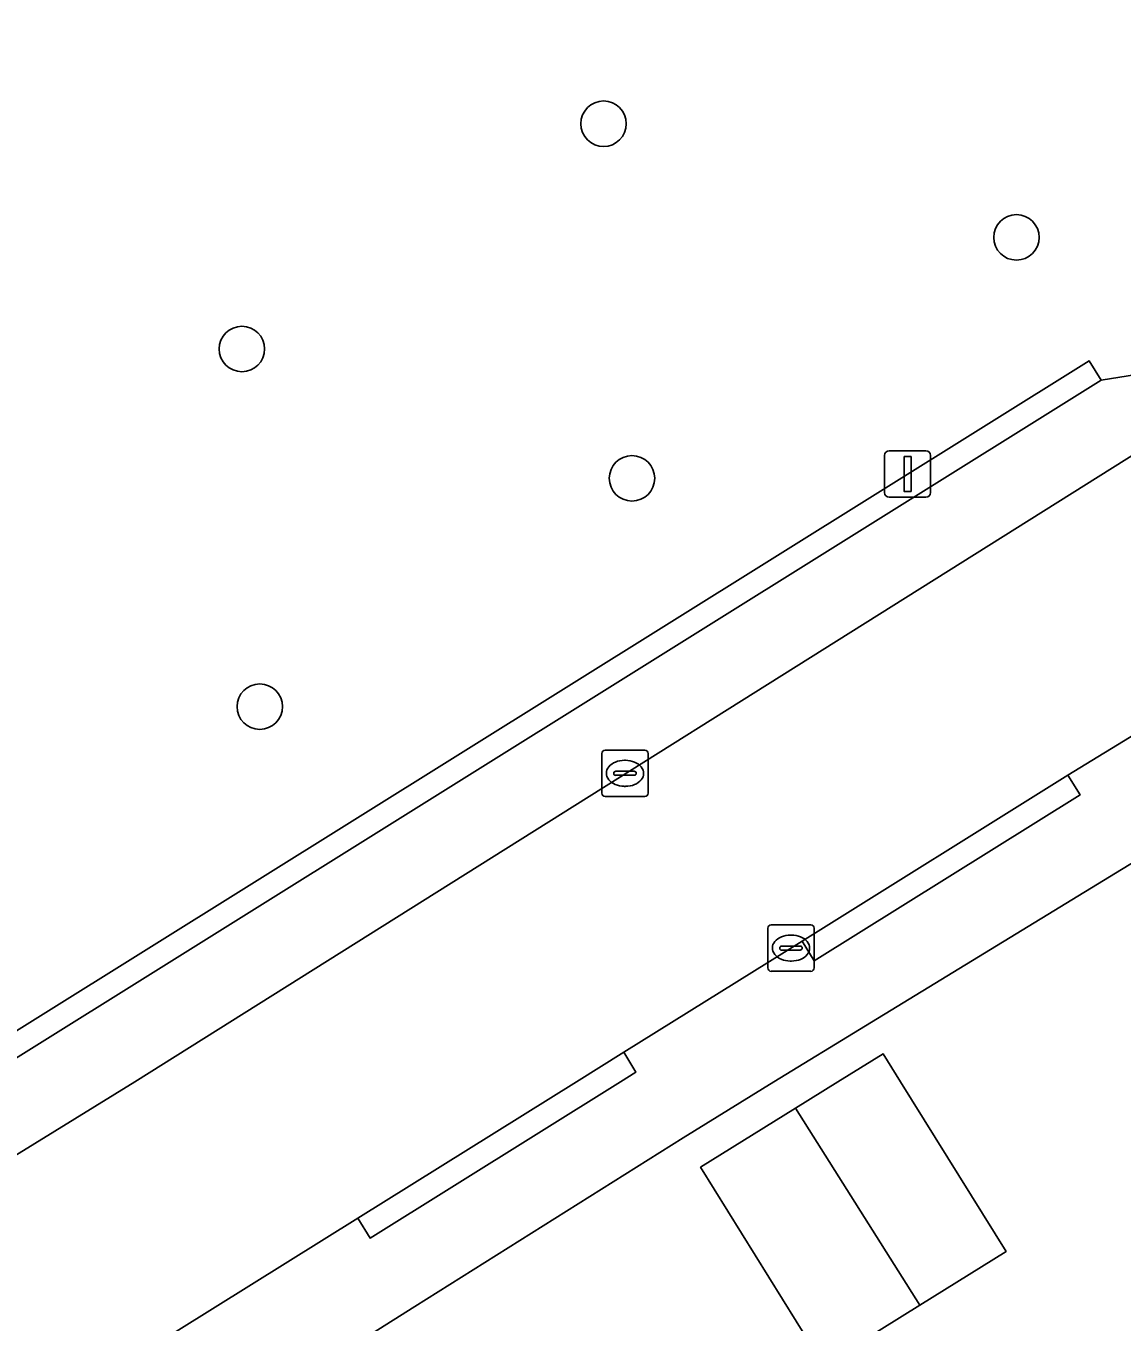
# Model space of a CAD drawing. Extents: x 157767 to 159172, y 387839 to 389425.
# Drawn here: x 158468.54 to 158492.13, y 387994.83 to 388022.71 of the extents above; entities that cross this region are included whole.
import ezdxf

# ---------------------------------------------------------------- set-up
doc = ezdxf.new("R2010")
doc.units = 0
for name, color, linetype in [('IMGEO_Boom', 7, 'Continuous'), ('IMGEO_Erf', 7, 'Continuous'), ('IMGEO_Groenvoorziening', 7, 'Continuous'), ('IMGEO_Kolk', 7, 'Continuous'), ('IMGEO_Lichtmast', 7, 'Continuous'), ('IMGEO_Pand', 7, 'Continuous'), ('IMGEO_Parkeervlak_open', 7, 'Continuous'), ('IMGEO_Rijbaan_lokaal_open', 7, 'Continuous'), ('IMGEO_Voetpad_open', 7, 'Continuous')]:
    doc.layers.add(name, color=color, linetype=linetype)

msp = doc.modelspace()

# ---------------------------------------------------------------- linework, layer by layer
at = {"layer": 'IMGEO_Boom'}
for centre in [(158480.973, 388020.602), (158489.855, 388018.158), (158473.192, 388015.758), (158481.584, 388012.977), (158473.576, 388008.067)]:
    msp.add_circle(centre, 0.489, dxfattribs=at)
at = {"layer": 'IMGEO_Erf'}
msp.add_lwpolyline([(158492.539, 388004.825), (158486.611, 388001.205), (158484.637, 388000), (158482.685, 387998.792), (158476.915, 387995.169), (158473.049, 387992.728)], dxfattribs=at)
msp.add_lwpolyline([(158483.059, 387998.161), (158485.099, 387999.43), (158486.014, 388000), (158486.985, 388000.604), (158487.361, 388000), (158489.631, 387996.351), (158487.779, 387995.198), (158485.706, 387993.908)], close=True, dxfattribs=at)
at = {"layer": 'IMGEO_Groenvoorziening'}
msp.add_lwpolyline([(158397.502, 388074.3), (158401.091, 388069.402), (158451.954, 388000), (158456.939, 387993.105), (158446.112, 387987.022), (158447.36, 387985.313), (158457.689, 387991.786), (158457.849, 387991.886), (158460.57, 387993.592), (158465.288, 387996.548), (158465.702, 387998.489), (158466.076, 387999.127), (158465.788, 387999.508), (158466.576, 388000), (158491.418, 388015.506), (158491.676, 388015.085), (158492.436, 388015.21), (158493.903, 388014.841), (158494.888, 388015.068), (158495.355, 388015.351)], dxfattribs=at)
at = {"layer": 'IMGEO_Kolk'}
for p, q in [((158480.933, 388006.207), (158480.933, 388007.059)), ((158481.008, 388007.133), (158481.86, 388007.133)), ((158481.934, 388007.059), (158481.934, 388006.207)), ((158481.421, 388006.913), (158481.446, 388006.913)), ((158481.192, 388006.627), (158481.192, 388006.639)), ((158481.63, 388006.59), (158481.232, 388006.59)), ((158481.235, 388006.676), (158481.633, 388006.676)), ((158481.676, 388006.639), (158481.676, 388006.627)), ((158481.444, 388006.353), (158481.419, 388006.353)), ((158481.86, 388006.133), (158481.008, 388006.133)), ((158484.579, 388003.375), (158485.431, 388003.375)), ((158484.504, 388002.449), (158484.504, 388003.301)), ((158484.992, 388003.155), (158485.017, 388003.155)), ((158485.505, 388003.301), (158485.505, 388002.449)), ((158484.763, 388002.869), (158484.763, 388002.881)), ((158485.201, 388002.832), (158484.803, 388002.832)), ((158484.806, 388002.918), (158485.204, 388002.918)), ((158485.247, 388002.881), (158485.247, 388002.869)), ((158485.015, 388002.595), (158484.99, 388002.595)), ((158485.431, 388002.375), (158484.579, 388002.375))]:
    msp.add_line(p, q, dxfattribs=at)
for points in [[(158480.933, 388006.207), (158480.933, 388007.059)], [(158481.008, 388007.133), (158481.86, 388007.133)], [(158481.934, 388007.059), (158481.934, 388006.207)], [(158481.86, 388006.133), (158481.008, 388006.133)], [(158484.579, 388003.375), (158485.431, 388003.375)], [(158484.504, 388002.449), (158484.504, 388003.301)], [(158485.505, 388003.301), (158485.505, 388002.449)], [(158485.431, 388002.375), (158484.579, 388002.375)]]:
    msp.add_lwpolyline(points, dxfattribs=at)
for centre, radius, start, end in [((158481.01, 388007.057), 0.0765, 91.552, 178.448), ((158481.01, 388007.057), 0.0765, 91.552, 178.448), ((158481.858, 388007.057), 0.0765, 1.552, 88.448), ((158481.858, 388007.057), 0.0765, 1.552, 88.448), ((158481.232, 388006.636), 0.0403, 85.8775, 175.7526), ((158481.229, 388006.626), 0.0366, 178.938, 274.7102), ((158481.633, 388006.633), 0.043, 264.8664, 352.4533), ((158481.637, 388006.638), 0.0386, 1.7309, 96.639), ((158481.01, 388006.209), 0.0765, 181.552, 268.448), ((158481.01, 388006.209), 0.0765, 181.552, 268.448), ((158481.858, 388006.209), 0.0765, 271.552, 358.448), ((158481.858, 388006.209), 0.0765, 271.552, 358.448), ((158484.581, 388003.299), 0.0765, 91.552, 178.448), ((158484.581, 388003.299), 0.0765, 91.552, 178.448), ((158485.429, 388003.299), 0.0765, 1.552, 88.448), ((158485.429, 388003.299), 0.0765, 1.552, 88.448), ((158484.803, 388002.878), 0.0403, 85.8775, 175.7526), ((158484.8, 388002.868), 0.0366, 178.938, 274.7102), ((158485.204, 388002.875), 0.043, 264.8664, 352.4533), ((158485.208, 388002.88), 0.0386, 1.7309, 96.639), ((158484.581, 388002.451), 0.0765, 181.552, 268.448), ((158484.581, 388002.451), 0.0765, 181.552, 268.448), ((158485.429, 388002.451), 0.0765, 271.552, 358.448), ((158485.429, 388002.451), 0.0765, 271.552, 358.448)]:
    msp.add_arc(centre, radius, start, end, dxfattribs=at)
for centre, major_axis, ratio, start_param, end_param in [((158481.42, 388006.633), (-0.387, 0.002), 0.722429, 4.712389, 7.853982), ((158481.445, 388006.633), (-0.39, 0.002), 0.717154, 1.570796, 4.712389), ((158484.991, 388002.875), (-0.387, 0.002), 0.722429, 4.712389, 7.853982), ((158485.016, 388002.875), (-0.39, 0.002), 0.717154, 1.570796, 4.712389)]:
    msp.add_ellipse(centre, major_axis=major_axis, ratio=ratio, start_param=start_param, end_param=end_param, dxfattribs=at)
at = {"layer": 'IMGEO_Lichtmast'}
for p, q in [((158487.019, 388012.67), (158487.019, 388013.47)), ((158487.019, 388013.47), (158487.019, 388012.67)), ((158487.119, 388013.57), (158487.909, 388013.57)), ((158487.909, 388013.57), (158487.119, 388013.57)), ((158488.009, 388013.47), (158488.009, 388012.67)), ((158488.009, 388012.67), (158488.009, 388013.47)), ((158487.909, 388012.57), (158487.119, 388012.57)), ((158487.119, 388012.57), (158487.909, 388012.57))]:
    msp.add_line(p, q, dxfattribs=at)
msp.add_lwpolyline([(158487.439, 388013.445), (158487.589, 388013.445), (158487.589, 388012.695), (158487.439, 388012.695), (158487.439, 388013.445)], dxfattribs=at)
for centre, start, end in [((158487.119, 388013.47), 90, 180), ((158487.119, 388013.47), 90, 180), ((158487.909, 388013.47), 0, 90), ((158487.909, 388013.47), 360, 90), ((158487.119, 388012.67), 180, 270), ((158487.119, 388012.67), 180, 270), ((158487.909, 388012.67), 270, 0), ((158487.909, 388012.67), 270, 0)]:
    msp.add_arc(centre, 0.1, start, end, dxfattribs=at)
at = {"layer": 'IMGEO_Pand'}
for points in [[(158487.361, 388000), (158486.985, 388000.604), (158486.014, 388000), (158485.099, 387999.43), (158487.779, 387995.198), (158489.631, 387996.351)], [(158487.779, 387995.198), (158485.099, 387999.43), (158483.059, 387998.161), (158485.706, 387993.908)]]:
    msp.add_lwpolyline(points, close=True, dxfattribs=at)
at = {"layer": 'IMGEO_Parkeervlak_open'}
msp.add_lwpolyline([(158465.288, 387996.548), (158470.889, 388000), (158494.888, 388015.068), (158493.903, 388014.841), (158492.436, 388015.21), (158491.676, 388015.085), (158467.509, 388000), (158466.076, 387999.127), (158465.702, 387998.489)], close=True, dxfattribs=at)
at = {"layer": 'IMGEO_Rijbaan_lokaal_open'}
for points in [[(158495.355, 388015.351), (158494.888, 388015.068), (158470.889, 388000), (158465.288, 387996.548), (158460.57, 387993.592), (158463.254, 387989.31), (158463.544, 387989.491), (158471.837, 387994.664), (158475.686, 387997.065), (158480.392, 388000), (158481.407, 388000.633), (158485.244, 388003.026), (158490.961, 388006.592)], [(158490.961, 388006.592), (158491.475, 388006.912), (158494.922, 388009.012), (158498.228, 388011.026), (158498.702, 388011.315), (158500, 388011.904)]]:
    msp.add_lwpolyline(points, dxfattribs=at)
at = {"layer": 'IMGEO_Voetpad_open'}
for points in [[(158466.076, 387999.127), (158467.509, 388000), (158491.676, 388015.085), (158491.418, 388015.506), (158466.576, 388000), (158465.788, 387999.508)], [(158490.961, 388006.592), (158485.244, 388003.026), (158485.506, 388002.601), (158491.223, 388006.167)], [(158481.407, 388000.633), (158480.392, 388000), (158475.686, 387997.065), (158475.948, 387996.64), (158481.335, 388000), (158481.669, 388000.208)]]:
    msp.add_lwpolyline(points, close=True, dxfattribs=at)
msp.add_lwpolyline([(158473.049, 387992.728), (158476.915, 387995.169), (158482.685, 387998.792), (158484.637, 388000), (158486.611, 388001.205), (158492.539, 388004.825), (158496.389, 388007.176), (158499.385, 388009.025), (158498.485, 388010.598), (158498.403, 388010.548), (158495.179, 388008.584), (158494.922, 388009.012), (158491.475, 388006.912), (158490.961, 388006.592), (158491.223, 388006.167), (158485.506, 388002.601), (158485.244, 388003.026), (158481.407, 388000.633), (158481.669, 388000.208), (158481.335, 388000), (158475.948, 387996.64), (158475.686, 387997.065), (158471.837, 387994.664)], dxfattribs=at)

doc.saveas('drawing.dxf')
